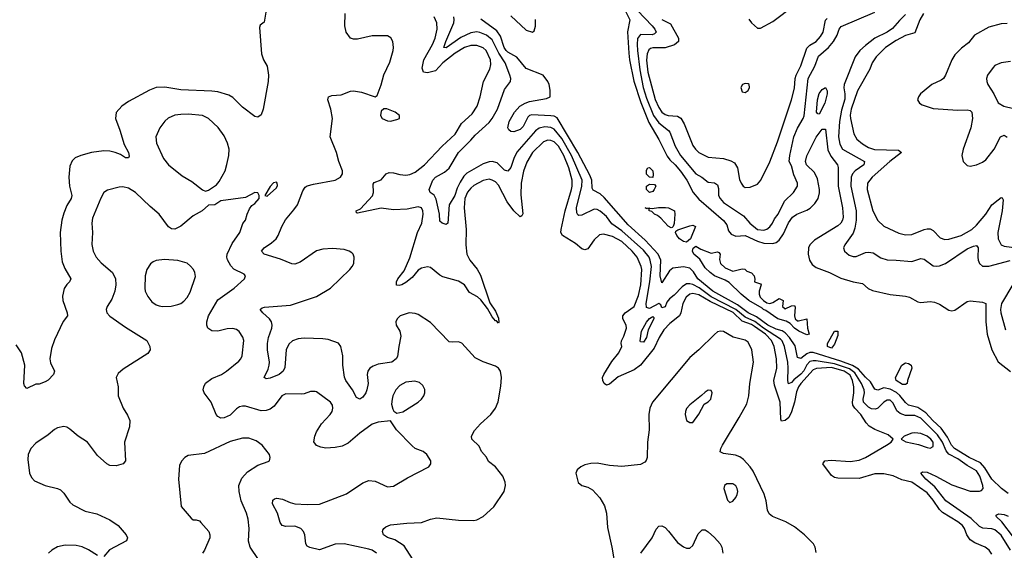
# Model space of a CAD drawing. Header units: inches. Extents: x 1771504 to 1971212, y 471788 to 643615.
# Tile 299 of 587: x 1822444 to 1828831, y 635629 to 639071. Entities that reach past the tile are written whole.
import ezdxf

# ---------------------------------------------------------------- set-up
doc = ezdxf.new("R2010")
doc.units = ezdxf.units.IN
doc.header["$MEASUREMENT"] = 0
doc.layers.add('B8623', color=7, linetype='Continuous')

msp = doc.modelspace()

# ---------------------------------------------------------------- linework, layer by layer
at = {"layer": 'B8623', "color": 5}
for points, elevation in [([(1827173.7, 639073.7), (1827190, 639050.8), (1827230, 639016), (1827250, 639014.8), (1827330, 639058.7), (1827470, 639165.2)], 420), ([(1824040.2, 639119.8), (1824030, 639054), (1824004, 639036), (1823999.8, 639020.2), (1824012.2, 638850), (1824026.7, 638810), (1824049.1, 638769.1), (1824058.9, 638710), (1824056.5, 638670), (1824024.2, 638490), (1824010, 638452.7), (1823990, 638439.3), (1823970, 638442), (1823890, 638503.1), (1823826.6, 638566.6), (1823800.4, 638580.4), (1823730, 638601.8), (1823690, 638607.1), (1823490, 638615.4), (1823386.2, 638633.8), (1823330, 638629.8), (1823286.7, 638613.3), (1823150, 638540.4), (1823106.7, 638510), (1823070.3, 638469.7), (1823065.2, 638430), (1823094.4, 638354.4), (1823121.3, 638261.3), (1823150.2, 638210), (1823154, 638186), (1823150, 638175.3), (1823130, 638174.5), (1823097.2, 638197.2), (1823062.7, 638210), (1823030, 638217.8), (1822990, 638220.2), (1822910, 638209.9), (1822840.5, 638190), (1822804.7, 638175.3), (1822784.2, 638155.8), (1822770, 638121.2), (1822763.8, 638050), (1822768.5, 637990), (1822782.7, 637930), (1822778.9, 637910), (1822750, 637865.4), (1822730, 637815.6), (1822718, 637770), (1822707.4, 637690), (1822710.8, 637570), (1822720.4, 637500.4), (1822737.5, 637457.5), (1822777.1, 637390), (1822767.7, 637370), (1822750, 637352.3), (1822733.6, 637326.4), (1822721.6, 637278.4), (1822723.6, 637250), (1822752, 637170), (1822754.9, 637150), (1822727.2, 637112.8), (1822670, 636995.1), (1822650, 636939), (1822639.6, 636870), (1822644, 636844), (1822670.5, 636790), (1822664, 636770), (1822630, 636733.2), (1822610, 636720.9), (1822570, 636706.6), (1822550, 636706), (1822490, 636679), (1822475.5, 636695.5), (1822472.3, 636710), (1822477.7, 636830), (1822456.4, 636910), (1822420.7, 636960.7)], 420), ([(1824993, 635573), (1824937.7, 635657.7), (1824877.1, 635697.1), (1824830, 635712.6), (1824810, 635725.1), (1824803.6, 635730), (1824797, 635750), (1824800.5, 635759.5), (1824806, 635770), (1824819.8, 635780.2), (1824850, 635793.8), (1824954.7, 635805.3), (1825050, 635809.2), (1825110, 635831.3), (1825150, 635840.3), (1825290, 635824.9), (1825390, 635821.6), (1825410, 635826), (1825450, 635848), (1825519.6, 635910), (1825587.6, 636010), (1825595.6, 636050), (1825593.6, 636070), (1825578.4, 636110), (1825529.8, 636169.8), (1825484.8, 636204.8), (1825473, 636233), (1825440.5, 636270), (1825424.8, 636304.7), (1825377.6, 636350), (1825374.5, 636370), (1825394.9, 636405.1), (1825434, 636450), (1825500.7, 636510), (1825531.3, 636550), (1825547.3, 636592.7), (1825565.9, 636694.1), (1825568.7, 636750), (1825562, 636790), (1825550.9, 636810), (1825530, 636824.2), (1825450.5, 636850.5), (1825398.2, 636878.2), (1825312.5, 636972.5), (1825290, 636980.7), (1825250, 636978), (1825230, 636982), (1825110, 637106.6), (1825030, 637157.4), (1825010, 637165.1), (1824969.7, 637169.7), (1824913, 637150), (1824892.4, 637130), (1824883.8, 637110), (1824886.4, 637090), (1824910.3, 637050.3), (1824916.9, 637016.9), (1824902.5, 636950), (1824894.8, 636885.2), (1824886.7, 636870), (1824858.4, 636850), (1824770, 636836.8), (1824736, 636824), (1824714.7, 636810), (1824701.8, 636790), (1824699, 636770), (1824703.8, 636710), (1824696.5, 636670), (1824689.1, 636650), (1824670, 636622.6), (1824650, 636609.7), (1824630, 636620.7), (1824603.7, 636670), (1824560.7, 636730), (1824551, 636751), (1824539.9, 636830), (1824539.6, 636890), (1824527.1, 636950), (1824511.9, 636971.9), (1824444.2, 636995.8), (1824410, 637001.2), (1824290, 637004.7), (1824250, 637000.8), (1824213.3, 636986.7), (1824190, 636965.3), (1824172.8, 636930), (1824165, 636815), (1824153.8, 636790), (1824127, 636770), (1824070, 636745), (1824042, 636742), (1824029.7, 636749.7), (1824055.4, 636804.6), (1824062.4, 636830), (1824064.1, 636850), (1824052.5, 636930), (1824051.6, 636970), (1824057.5, 637010), (1824079, 637070), (1824081.1, 637090), (1824077.1, 637110), (1824065.3, 637130), (1824021.7, 637170), (1824004.8, 637190), (1824006.6, 637193.4), (1824017.6, 637202.4), (1824033.2, 637206.8), (1824200, 637220), (1824370, 637274.2), (1824461.1, 637330), (1824584.8, 637450), (1824601.5, 637470), (1824610.9, 637490), (1824614.2, 637530), (1824608.4, 637550), (1824599, 637559), (1824582.4, 637570), (1824550, 637580.5), (1824473.1, 637586.9), (1824410, 637581.2), (1824369.2, 637570.8), (1824262.9, 637497.1), (1824230, 637484.8), (1824210, 637487.3), (1824137, 637517), (1824029.5, 637550), (1824012.8, 637570), (1824031, 637590), (1824077.5, 637622.5), (1824107.1, 637650), (1824120.7, 637670), (1824144.6, 637730), (1824168.3, 637771.7), (1824223.5, 637836.5), (1824246, 637870), (1824280, 637960), (1824296.4, 637983.6), (1824310, 637992.9), (1824350, 638004.5), (1824489.7, 638030), (1824526.2, 638050), (1824538, 638070), (1824537.3, 638090), (1824513.5, 638150), (1824499.4, 638210), (1824459.1, 638310), (1824473.6, 638430), (1824462.7, 638490), (1824443.1, 638550), (1824446.6, 638570), (1824470, 638578.6), (1824530, 638582.2), (1824590, 638606.7), (1824610, 638609.1), (1824661.1, 638601.1), (1824749.3, 638570.7), (1824762, 638578), (1824790, 638648), (1824807.3, 638712.7), (1824844.1, 638795.9), (1824866.3, 638870), (1824869.1, 638890), (1824863.8, 638930), (1824852.2, 638952.2), (1824830, 638965.1), (1824730, 638966.8), (1824636.5, 638943.5), (1824610, 638943.9), (1824590, 638951.7), (1824562.4, 638990), (1824553.6, 639030), (1824555.3, 639110)], 420), ([(1828750, 635604.5), (1828732.6, 635630), (1828705.6, 635650), (1828638.5, 635678.5), (1828610, 635697.2), (1828588.4, 635728.4), (1828572.7, 635770), (1828559.6, 635790), (1828530, 635814.7), (1828430, 635874.5), (1828410, 635893.9), (1828370, 635954.6), (1828330, 636001.6), (1828230, 636071.8), (1828165.9, 636085.9), (1828110, 636111.9), (1828050, 636125.8), (1827990, 636124.7), (1827890, 636095), (1827750, 636097.1), (1827730, 636100.4), (1827710, 636114.7), (1827653.3, 636190), (1827667, 636210), (1827706.8, 636213.2), (1827830, 636205), (1827890, 636214.6), (1827930, 636231.9), (1828067.6, 636310), (1828097.2, 636330), (1828109.2, 636350), (1828077, 636377), (1827990, 636413), (1827954, 636434), (1827935.1, 636455.1), (1827899.9, 636510), (1827860.6, 636550), (1827849, 636570), (1827846.1, 636590), (1827855.7, 636650), (1827853.7, 636690), (1827845.1, 636730), (1827830, 636765.8), (1827792.7, 636790), (1827710, 636813.8), (1827612.3, 636807.7), (1827590, 636798.9), (1827510, 636711.7), (1827495.9, 636690), (1827483.3, 636656.7), (1827470, 636590), (1827450, 636526.2), (1827432.3, 636490), (1827410, 636471.3), (1827385.9, 636465.9), (1827380.4, 636480.3), (1827376.7, 636590), (1827341, 636701), (1827336.6, 636730), (1827354.5, 636810), (1827353.3, 636870), (1827338.9, 636950), (1827320.2, 636990), (1827281.6, 637030), (1827210, 637081.2), (1827190, 637093.2), (1827130, 637115.5), (1827071.3, 637171.3), (1826923.2, 637243.2), (1826850, 637286.1), (1826810, 637294.7), (1826790, 637289.9), (1826768.1, 637270), (1826744.6, 637230), (1826733.5, 637170), (1826724.7, 637150), (1826660.5, 637099.5), (1826621.6, 637058.4), (1826591.1, 637010), (1826560, 636940), (1826470, 636830.9), (1826430, 636800.6), (1826325.1, 636754.9), (1826270, 636706), (1826250, 636699.3), (1826235.1, 636710), (1826226, 636730), (1826224.7, 636750), (1826232.4, 636770), (1826285.6, 636854.4), (1826331.2, 636910), (1826349.6, 636950), (1826345.1, 636970), (1826346.9, 636986.9), (1826362.8, 637017.2), (1826379.5, 637070), (1826377.9, 637090), (1826356.1, 637130), (1826356.5, 637150), (1826371.4, 637170), (1826429, 637211), (1826458.5, 637281.5), (1826474.1, 637350), (1826478.7, 637450), (1826475.4, 637470), (1826450.4, 637530), (1826416.4, 637570), (1826350, 637631.5), (1826290, 637665.1), (1826230, 637679.4), (1826205.6, 637674.4), (1826170, 637643.5), (1826130, 637583.5), (1826110, 637578.4), (1826090, 637583.7), (1826050, 637618.3), (1825965.6, 637670), (1825954.5, 637690), (1825956.5, 637710), (1825982.2, 637830), (1826024.1, 637970), (1826028.1, 637990), (1826027.1, 638030), (1826006.6, 638110), (1825973.8, 638190), (1825938.1, 638250), (1825910, 638277.8), (1825890, 638287.4), (1825870, 638289.5), (1825842.3, 638277.7), (1825771.2, 638210), (1825732.7, 638147.3), (1825712.1, 638087.9), (1825697.7, 638010), (1825695.2, 637935.2), (1825708.9, 637811.1), (1825702.4, 637797.6), (1825690, 637791.5), (1825650, 637830.8), (1825606.6, 637890), (1825550, 637997.4), (1825530, 638018.6), (1825509.5, 638030), (1825490, 638035.4), (1825450, 638028.4), (1825390, 637995.2), (1825370, 637978.4), (1825350, 637952.4), (1825332.5, 637910), (1825326.6, 637850), (1825340.1, 637710), (1825337.7, 637610), (1825345, 637550), (1825363.6, 637510), (1825412, 637452), (1825433.2, 637413.2), (1825493.7, 637233.7), (1825530, 637180.9), (1825550, 637135.5), (1825553.1, 637106.9), (1825550, 637101.2), (1825537.7, 637117.7), (1825530, 637118.3), (1825510, 637144.2), (1825477.6, 637197.6), (1825434.5, 637254.5), (1825413.1, 637273.1), (1825361.9, 637301.9), (1825330, 637350.6), (1825290, 637374.4), (1825190, 637401.8), (1825170, 637413.1), (1825110, 637462.9), (1825090, 637467.7), (1825050, 637458.8), (1825030, 637445.2), (1824990, 637398), (1824950, 637365), (1824924, 637350), (1824905.8, 637345.8), (1824887.8, 637347.8), (1824888.2, 637370), (1824897.1, 637390), (1824937.4, 637442.6), (1824975, 637525), (1825024.9, 637690), (1825053.2, 637750), (1825061.5, 637810), (1825059, 637830), (1825050, 637849.7), (1825030, 637856.1), (1824958.3, 637841.7), (1824870, 637836.7), (1824790, 637847.4), (1824636.4, 637816.4), (1824630, 637818), (1824627.6, 637830), (1824655.3, 637844.7), (1824732.7, 637927.3), (1824739.9, 637950), (1824736.3, 638003.7), (1824744.4, 638015.6), (1824788.8, 638031.2), (1824820.4, 638070), (1824841.1, 638078.9), (1824870, 638078.3), (1824910, 638067), (1824950, 638062.7), (1824974.1, 638065.9), (1825010, 638080.9), (1825070.6, 638130), (1825184.4, 638250), (1825270, 638328.4), (1825310, 638397.7), (1825379.6, 638460.4), (1825411, 638509), (1825431.4, 638570), (1825452.2, 638670), (1825494, 638750), (1825499.9, 638780.1), (1825497.5, 638810), (1825470, 638869.8), (1825450, 638889), (1825410, 638903.4), (1825370, 638903.6), (1825330, 638890.3), (1825270, 638853.7), (1825190, 638790.3), (1825140.8, 638739.2), (1825090, 638725.2), (1825062.7, 638730), (1825055.3, 638755.3), (1825064.8, 638810), (1825122.6, 638910), (1825138.7, 638950), (1825153.1, 639010), (1825149.2, 639050), (1825132.4, 639090)], 380), ([(1828869.9, 635630), (1828810, 635726.5), (1828770, 635760.9), (1828750, 635767.2), (1828692.4, 635772.4), (1828670, 635783.2), (1828616.3, 635836.3), (1828450.5, 635950), (1828380.4, 636040.4), (1828321, 636090), (1828288.8, 636130), (1828301, 636139), (1828330, 636135.1), (1828386.3, 636110), (1828490, 636052.9), (1828610, 636012.2), (1828670, 636011.5), (1828682.6, 636017.4), (1828694, 636030), (1828691.9, 636050), (1828671.4, 636110), (1828650, 636144), (1828590, 636179.6), (1828530, 636222.6), (1828470, 636253.3), (1828453.3, 636273.3), (1828429.1, 636330), (1828397.7, 636377.7), (1828290, 636485.1), (1828250, 636503.6), (1828190, 636502.6), (1828155.5, 636515.5), (1828134.2, 636534.2), (1828110, 636584), (1828090, 636602), (1828070, 636601.8), (1828050, 636590.5), (1828010, 636551.3), (1827996.2, 636543.8), (1827970, 636546.1), (1827950, 636557.7), (1827918, 636590), (1827915.4, 636610), (1827923.4, 636650), (1827922.7, 636670), (1827904.8, 636710), (1827860.9, 636780.9), (1827826.5, 636806.5), (1827730, 636838), (1827610, 636858.1), (1827590, 636859), (1827570, 636852.6), (1827550, 636831.1), (1827530, 636793.7), (1827510, 636770.6), (1827464.7, 636735.3), (1827450, 636718), (1827430, 636709.8), (1827425.6, 636730), (1827429.5, 636810), (1827427, 636850), (1827405.5, 636950), (1827390, 636986.8), (1827379.5, 636999.5), (1827269, 637070), (1827212.1, 637112.1), (1827150, 637142), (1827090, 637191.1), (1826930, 637273.2), (1826852.2, 637332.2), (1826810, 637352.1), (1826790, 637358.3), (1826770, 637356.9), (1826741.2, 637338.8), (1826690, 637284.2), (1826658.9, 637261.1), (1826641.1, 637238.9), (1826630, 637208.2), (1826610, 637201.2), (1826602, 637222), (1826590, 637229.4), (1826530, 637197.7), (1826510, 637204.7), (1826508.8, 637230), (1826532, 637370), (1826541.6, 637470), (1826534.6, 637510), (1826526.2, 637530), (1826490, 637576.3), (1826350, 637700.3), (1826286.1, 637746.1), (1826250, 637794.6), (1826210, 637827.9), (1826190, 637839.2), (1826170, 637842.2), (1826090, 637803.4), (1826070, 637799.8), (1826064.1, 637804.1), (1826057.1, 637817.1), (1826056.7, 637850), (1826090.5, 637990), (1826091.7, 638030), (1826024.3, 638190), (1825960.7, 638300.7), (1825910, 638359.9), (1825890, 638370.8), (1825850, 638375.6), (1825813.2, 638366.8), (1825790.1, 638350), (1825668.6, 638211.4), (1825649.1, 638170), (1825630, 638111.3), (1825610, 638087.7), (1825590, 638095.5), (1825542.3, 638142.3), (1825510, 638151.2), (1825489.3, 638149.3), (1825450, 638136.2), (1825344.5, 638075.5), (1825324.9, 638055.1), (1825302.3, 638017.7), (1825281.8, 637978.2), (1825266.9, 637930), (1825229.4, 637870), (1825220.4, 637750), (1825210, 637741.3), (1825183.7, 637750), (1825170, 637763.7), (1825167.8, 637810), (1825145.7, 637905.7), (1825132, 637932), (1825107.3, 637950), (1825101.3, 637970), (1825124.7, 638030), (1825141.6, 638050), (1825198.9, 638081.1), (1825230, 638107.9), (1825291, 638210), (1825370.6, 638289.4), (1825397.6, 638322.4), (1825490, 638403.2), (1825510, 638430.2), (1825543.1, 638490), (1825590, 638617.1), (1825627.8, 638670), (1825629.7, 638690), (1825624.5, 638710), (1825594.1, 638790), (1825552.8, 638852.8), (1825510, 638939.5), (1825472.9, 638970), (1825430, 638988), (1825410, 638992.2), (1825370, 638985.3), (1825305.7, 638954.3), (1825210, 638887.1), (1825195.1, 638890), (1825207.9, 638930), (1825260.7, 639050), (1825263.2, 639070), (1825259.6, 639090)], 360), ([(1825630, 639096.6), (1825730, 639003.2), (1825770, 638989), (1825781.1, 638998.9), (1825790.8, 639029.2), (1825790.9, 639070.9)], 340), ([(1826370.5, 639130.5), (1826401, 639070), (1826387.3, 638992.7), (1826394.4, 638854.4), (1826399.3, 638810), (1826428.3, 638671.7), (1826473.2, 638533.2), (1826524.5, 638404.5), (1826590, 638292.9), (1826644.7, 638184.7), (1826661.2, 638161.2), (1826695.2, 638130), (1826730, 638088.7), (1826770.5, 638030), (1826812.2, 637950), (1826850, 637906), (1827010, 637767.7), (1827030, 637739.2), (1827040.9, 637700.9), (1827058.8, 637678.8), (1827090, 637666.5), (1827150, 637671.4), (1827230, 637634), (1827270, 637621.7), (1827330, 637619.3), (1827350, 637624.5), (1827370, 637640.2), (1827398.8, 637681.2), (1827430, 637752.1), (1827456.2, 637790), (1827484.4, 637810), (1827550, 637835.3), (1827571.3, 637848.7), (1827601.9, 637878.1), (1827622.6, 637910), (1827632.5, 637947.5), (1827633, 637970), (1827618.7, 638038.7), (1827598.7, 638078.7), (1827548.1, 638130), (1827540.4, 638150), (1827550, 638188.1), (1827610, 638308.3), (1827650, 638360.2), (1827670, 638360.4), (1827686.8, 638226.8), (1827705.9, 638185.9), (1827748.4, 638130), (1827752.5, 638112.5), (1827754.2, 637990), (1827780.3, 637850), (1827785.4, 637790), (1827780.9, 637770), (1827770, 637751.6), (1827750, 637732.6), (1827600.1, 637639.9), (1827569.4, 637610), (1827560.1, 637590), (1827558.8, 637550), (1827567.7, 637510), (1827583.7, 637483.7), (1827610, 637462.8), (1827696, 637430), (1827770, 637394.4), (1827850, 637371), (1827910, 637360.3), (1827947.8, 637327.8), (1827975.1, 637315.1), (1828090, 637288.4), (1828190, 637278.4), (1828216, 637270), (1828270, 637240.5), (1828290, 637237.1), (1828350, 637243.1), (1828377.7, 637237.7), (1828410, 637225.5), (1828470, 637186.8), (1828490, 637182.8), (1828510, 637187.3), (1828590, 637243), (1828610, 637248), (1828690, 637238.4), (1828710, 637230.6), (1828710.7, 637110), (1828719.5, 637030), (1828749.4, 636930), (1828790, 636851.3), (1828870, 636789.2)], 340), ([(1826451.7, 639130), (1826547.3, 639030), (1826563.2, 639010), (1826572, 638990), (1826561.4, 638978.6), (1826547, 638973), (1826470, 638973.6), (1826452.3, 638947.7), (1826448.4, 638910), (1826451.2, 638870), (1826466.3, 638746.3), (1826489.1, 638630), (1826510, 638562.6), (1826554.7, 638450), (1826590, 638400.9), (1826652.1, 638352), (1826660.7, 638340.7), (1826695.7, 638250), (1826729.7, 638190), (1826830, 638070.1), (1826868.4, 638048.4), (1826910, 638017.5), (1826950, 638013.2), (1826970, 637998.9), (1826976.7, 637976.7), (1826977.6, 637930), (1826987.2, 637910), (1827010, 637884.2), (1827139.5, 637799.5), (1827179.3, 637750), (1827230, 637710.3), (1827270, 637705), (1827290, 637712.4), (1827310, 637726.4), (1827327.1, 637750), (1827341.2, 637778.8), (1827364, 637810), (1827405.8, 637894.2), (1827463.5, 637950), (1827489.6, 637990), (1827489.6, 638010), (1827464.8, 638064.8), (1827450, 638123.7), (1827436, 638150), (1827438.8, 638190), (1827466.2, 638310), (1827490, 638368), (1827526.9, 638430), (1827532.1, 638447.9), (1827558.3, 638690), (1827602.4, 638770), (1827625.6, 638834.4), (1827689.4, 638890), (1827722.9, 638930), (1827746.4, 638970), (1827758.9, 639010), (1827772.6, 639027.4), (1827990, 639119.3)], 360), ([(1828190, 639103.4), (1828150, 639065.8), (1828105.4, 639014.6), (1828070, 638989.9), (1827991.3, 638950), (1827930, 638904.3), (1827893.8, 638870), (1827864.1, 638830), (1827793, 638650), (1827789.6, 638629.6), (1827796.8, 638590), (1827795.8, 638555.8), (1827775.3, 638484.7), (1827762.1, 638410), (1827756.2, 638310), (1827763.9, 638263.9), (1827782.1, 638230), (1827923.2, 638150), (1827919.3, 638130), (1827863.2, 638090), (1827846.6, 638070), (1827837.9, 638050), (1827836.1, 637990), (1827869.6, 637830), (1827870.6, 637770), (1827861.5, 637718.5), (1827850, 637685.6), (1827796.4, 637610), (1827788, 637590), (1827793.4, 637570), (1827823.4, 637543.4), (1827850, 637533.7), (1827870, 637534.9), (1827930, 637560.7), (1827950, 637563.8), (1827979.1, 637559.1), (1828030, 637526), (1828070, 637512.9), (1828130, 637511.7), (1828230, 637501.6), (1828290, 637522), (1828310, 637518.3), (1828370, 637474.9), (1828390, 637471.3), (1828410, 637474), (1828450, 637490.2), (1828590, 637584.2), (1828630, 637602.6), (1828650, 637606.4), (1828660.2, 637590), (1828658.3, 637530), (1828661.7, 637510), (1828670, 637488.9), (1828690, 637472.9), (1828730, 637472.6), (1828869.5, 637509.5)], 360), ([(1828306.1, 639110), (1828282.5, 639070), (1828250, 638984.4), (1828190, 638967.5), (1828130, 638935.5), (1828061.1, 638890), (1828000.2, 638830), (1827974, 638790), (1827957.8, 638750), (1827879.3, 638610), (1827838.5, 638490), (1827830.6, 638450.6), (1827832.1, 638430), (1827853.9, 638330), (1827875, 638295), (1827910, 638264.8), (1827950, 638242.5), (1827988.5, 638228.5), (1828143.6, 638223.6), (1828163.1, 638210), (1828088.9, 638151.1), (1827974.7, 638050), (1827943.9, 638010), (1827940.4, 637970), (1827977, 637830), (1828010, 637768.8), (1828050, 637732.3), (1828146.1, 637686.1), (1828190, 637674.2), (1828230, 637676.5), (1828310, 637709.4), (1828330, 637715.1), (1828350, 637714.8), (1828370, 637703.2), (1828414.9, 637654.9), (1828445.3, 637645.3), (1828470, 637647.4), (1828550, 637670.8), (1828619.4, 637710), (1828650, 637738), (1828710.6, 637810), (1828749.8, 637870), (1828790, 637903.2), (1828810, 637916.5), (1828815.8, 637915.8), (1828822.9, 637902.9), (1828817.1, 637830), (1828789.6, 637689.6), (1828791.3, 637650), (1828810, 637610.2), (1828830, 637601.2), (1828910, 637591.7)], 380), ([(1828856.6, 635996.6), (1828813.4, 636030), (1828750, 636089.9), (1828704.9, 636164.9), (1828676.1, 636196.1), (1828603.4, 636230), (1828506.9, 636290), (1828488.2, 636310), (1828462.9, 636362.9), (1828421.9, 636421.9), (1828367.2, 636470), (1828320.7, 636520.7), (1828270, 636555.5), (1828209.9, 636570), (1828190, 636587.2), (1828154, 636633.9), (1828131.9, 636651.9), (1828090, 636675.1), (1828050, 636682.8), (1828010, 636668.1), (1827990, 636674.6), (1827962.3, 636722.3), (1827930, 636751.3), (1827884, 636804), (1827847, 636827), (1827770, 636856.3), (1827590, 636912.6), (1827570, 636912.2), (1827550, 636904.4), (1827510, 636872.3), (1827490, 636878.5), (1827474.5, 636954.5), (1827437.4, 637010), (1827410, 637040.3), (1827390, 637052.4), (1827350, 637064.4), (1827297.7, 637090), (1827222.6, 637142.6), (1827168.6, 637170), (1827101.2, 637221.2), (1826940.4, 637310), (1826842.6, 637390), (1826815.4, 637435.4), (1826790, 637458), (1826750, 637467.5), (1826681.1, 637458.9), (1826658.6, 637441.4), (1826610, 637363), (1826599.4, 637410), (1826602.5, 637510), (1826585.6, 637550), (1826501.3, 637641.3), (1826390, 637739), (1826236.3, 637916.3), (1826210, 637940.5), (1826164.5, 637964.5), (1826158.1, 637978.1), (1826154.4, 638030), (1826143, 638063), (1826065.1, 638210), (1825930, 638433.6), (1825910, 638444), (1825890, 638446.8), (1825765.5, 638454.5), (1825750.6, 638449.4), (1825740.7, 638439.3), (1825710, 638377.8), (1825690, 638358.4), (1825650, 638342.3), (1825630, 638344.7), (1825616.3, 638356.3), (1825611.5, 638370), (1825619.8, 638410), (1825654, 638470), (1825687.7, 638510), (1825722.3, 638530), (1825750, 638539.9), (1825861.5, 638558.5), (1825884.2, 638570), (1825885.9, 638614.1), (1825878.7, 638650), (1825869.9, 638670), (1825839, 638710), (1825730, 638753.1), (1825667.9, 638827.9), (1825610, 638859.5), (1825598.9, 638870), (1825586.3, 638890), (1825562.8, 638962.8), (1825539, 638999), (1825435, 639075)], 340), ([(1826610, 639072.8), (1826664.6, 639044.6), (1826717.1, 638950), (1826717.8, 638930), (1826692.3, 638907.7), (1826630, 638888.4), (1826551.2, 638888.8), (1826535.7, 638884.3), (1826525, 638875), (1826514.6, 638850), (1826510.9, 638809.1), (1826517.8, 638730), (1826567.1, 638552.9), (1826590, 638501.6), (1826610, 638471.5), (1826630, 638456.2), (1826650, 638449.1), (1826710, 638445.1), (1826731.6, 638431.6), (1826754.2, 638394.2), (1826810, 638253.7), (1826827.1, 638230), (1826850, 638210.2), (1826910, 638178), (1827010, 638169.4), (1827055.9, 638155.9), (1827081.3, 638141.3), (1827099.3, 638110), (1827113.9, 638033.9), (1827123.1, 638010), (1827137.3, 637990), (1827150, 637982.4), (1827183.4, 637983.4), (1827230, 638003.6), (1827251.5, 638030), (1827310, 638149.2), (1827360.7, 638279.3), (1827450, 638550.4), (1827470, 638625.5), (1827475, 638690), (1827480.9, 638710), (1827511.6, 638771.6), (1827550, 638886.8), (1827570, 638905.4), (1827611.1, 638928.9), (1827639, 638961), (1827656.7, 638990), (1827671.8, 639068.2), (1827680.9, 639079.1)], 380), ([(1828850, 639046), (1828810, 639043.5), (1828730, 639022.2), (1828637, 638970), (1828598.9, 638921.1), (1828553.2, 638886.8), (1828510, 638842.4), (1828490.2, 638810), (1828450.2, 638709.8), (1828437, 638690), (1828421.6, 638678.4), (1828361.6, 638650), (1828310.5, 638610), (1828287.7, 638590), (1828274, 638570), (1828267.3, 638550), (1828281, 638530), (1828298.8, 638518.8), (1828370, 638493.7), (1828530, 638484), (1828590, 638485.8), (1828610, 638480.8), (1828619.7, 638470), (1828623.7, 638430), (1828614.2, 638370), (1828563.6, 638230), (1828556, 638190), (1828563.1, 638150), (1828590, 638125.3), (1828610, 638120.9), (1828650, 638128.2), (1828690, 638147.1), (1828710, 638161.8), (1828763.9, 638230), (1828805.9, 638310), (1828830, 638320.9), (1828850, 638308.6)], 420), ([(1828870, 638799.7), (1828810, 638791.2), (1828770, 638773), (1828758.4, 638761.6), (1828721.3, 638710), (1828715.3, 638690), (1828716.5, 638670), (1828724.6, 638650), (1828763.1, 638590), (1828791.7, 638531.7), (1828826.8, 638510), (1828890, 638495.6)], 440), ([(1824758.7, 635610), (1824730, 635629.8), (1824710, 635637.4), (1824550, 635671.6), (1824490, 635668.2), (1824390, 635633.1), (1824326.4, 635646.4), (1824310, 635656.2), (1824299.7, 635670), (1824292.9, 635730), (1824285.1, 635750), (1824266.9, 635770), (1824230, 635786.3), (1824170, 635783.1), (1824146, 635790), (1824133.5, 635810), (1824115.5, 635870), (1824083.1, 635930), (1824085.6, 635954.4), (1824096.6, 635963.4), (1824112.9, 635967.1), (1824150, 635960.8), (1824198.3, 635938.3), (1824230, 635930.2), (1824310, 635926), (1824390, 635929.3), (1824564.4, 635995.6), (1824670, 636067.6), (1824710, 636081.7), (1824750, 636077), (1824830, 636040.9), (1824870, 636044.4), (1824960.7, 636099.3), (1825098, 636170), (1825111.3, 636190), (1825111.5, 636210), (1825086, 636250), (1825061.2, 636270), (1825010, 636289.4), (1824990, 636306), (1824889.2, 636410), (1824848.9, 636468.9), (1824770, 636460.5), (1824730, 636446.3), (1824650, 636388.3), (1824575.3, 636324.7), (1824535.8, 636304.2), (1824490, 636294.8), (1824430, 636292.4), (1824397.7, 636297.7), (1824369.1, 636309.1), (1824353, 636333), (1824358.3, 636370), (1824370, 636397.3), (1824401.3, 636450), (1824459.1, 636510), (1824470.9, 636530), (1824476, 636550), (1824473.5, 636570), (1824460.5, 636590), (1824370, 636657), (1824360.1, 636660.1), (1824330, 636658.9), (1824290, 636643.1), (1824270, 636641), (1824170, 636644.4), (1824145.3, 636630), (1824096, 636564), (1824070, 636545.1), (1824043.6, 636536.4), (1824010, 636534.2), (1823910, 636563.5), (1823890, 636564.5), (1823870, 636559.3), (1823850, 636547.1), (1823810, 636505.8), (1823770, 636487.2), (1823750, 636486), (1823730, 636496.8), (1823719.3, 636510), (1823685.7, 636590), (1823641, 636650), (1823635.1, 636670), (1823637.7, 636690), (1823650, 636713.4), (1823690, 636742.8), (1823753.6, 636770), (1823784.7, 636790), (1823864.9, 636855.1), (1823878.7, 636870), (1823888.4, 636890), (1823898.4, 636990), (1823892, 637012), (1823867.7, 637047.7), (1823850, 637060.3), (1823827.4, 637067.4), (1823790, 637064.7), (1823730, 637050.6), (1823690, 637051.9), (1823664.8, 637070), (1823657.4, 637090), (1823657.7, 637110), (1823669.9, 637150.1), (1823730, 637254.6), (1823836.3, 637330), (1823902, 637390), (1823909.4, 637410), (1823899.7, 637419.7), (1823833.3, 637453.3), (1823813.4, 637473.4), (1823792.8, 637512.8), (1823788.4, 637530), (1823790.6, 637550), (1823821.6, 637618.4), (1823871.5, 637690), (1823892.1, 637747.9), (1823908.9, 637771.1), (1823919, 637810), (1823935.5, 637844.5), (1823950, 637864.7), (1823970, 637878), (1823998, 637910), (1823998, 637930), (1823988.4, 637948.4), (1823970, 637949), (1823910, 637918), (1823750, 637895.3), (1823710.6, 637869.4), (1823670, 637868.7), (1823627.7, 637830), (1823570, 637798), (1823490, 637731.1), (1823450, 637713), (1823430, 637715.1), (1823410, 637727.8), (1823349, 637809), (1823290, 637859.2), (1823196.4, 637950), (1823150, 637978.4), (1823113.7, 637986.3), (1823090, 637983.5), (1823014.1, 637965.9), (1822990.2, 637949.8), (1822970, 637912.7), (1822916.4, 637783.6), (1822912.2, 637750), (1822915.9, 637690), (1822913.3, 637613.3), (1822921.5, 637570), (1822941.5, 637530), (1822973.1, 637493.1), (1823045.5, 637430), (1823065, 637390), (1823067.8, 637350), (1823062, 637310), (1823042.9, 637257.1), (1823012.7, 637210), (1823005.5, 637190), (1823010.6, 637170), (1823030, 637148), (1823130, 637075.3), (1823270, 636990.4), (1823288.9, 636950), (1823290.3, 636930), (1823275.1, 636904.9), (1823115.3, 636804.7), (1823083.6, 636776.4), (1823070.4, 636750), (1823082.4, 636690), (1823083.8, 636630), (1823115.8, 636550), (1823144.5, 636504.5), (1823158.7, 636470), (1823155.8, 636430), (1823124.4, 636330), (1823130.5, 636210), (1823116, 636190), (1823070, 636176.3), (1823030, 636178.9), (1823010, 636189.7), (1822950, 636243.1), (1822885.1, 636330), (1822822.9, 636370), (1822770, 636415.6), (1822750, 636427.3), (1822730, 636431.8), (1822690, 636423.6), (1822670, 636411.6), (1822630, 636378), (1822550, 636323.5), (1822517.7, 636290), (1822499.6, 636250), (1822497.8, 636217.8), (1822508.8, 636128.8), (1822520.6, 636100.6), (1822539.5, 636079.5), (1822609, 636049), (1822690, 636030.3), (1822710, 636020.3), (1822730, 635999.5), (1822770, 635941.7), (1822790, 635923.2), (1822870, 635883.9), (1822945.3, 635865.3), (1823030, 635826.7), (1823083.8, 635790), (1823134, 635730), (1823142.8, 635710), (1823138, 635690), (1823027.2, 635632.8), (1822990, 635589.4)], 440), ([(1826528.3, 637847.6), (1826528.4, 637848.4), (1826526.3, 637847.8)], 320), ([(1826526.3, 637847.8), (1826528.3, 637847.6)], 320), ([(1828885.9, 637354.1), (1828812.9, 637230), (1828806.4, 637190), (1828808.4, 637168.4), (1828838.9, 637058.9)], 360), ([(1827610, 635615.3), (1827602.9, 635650), (1827592.5, 635670), (1827534.8, 635730), (1827470, 635780.9), (1827413.1, 635813.1), (1827327.6, 635847.6), (1827305.2, 635865.2), (1827294.8, 635890), (1827286.6, 635950), (1827273, 635993), (1827201.3, 636141.3), (1827182, 636170), (1827138.2, 636218.2), (1827114.9, 636234.9), (1827086.5, 636246.5), (1827010, 636256.5), (1826988.5, 636268.5), (1826992.3, 636290), (1827002.7, 636310), (1827111.4, 636490), (1827160.2, 636579.8), (1827174.1, 636630), (1827179.3, 636710), (1827203.6, 636850), (1827193.7, 636930), (1827170, 636978.5), (1827150, 636992.1), (1827072.5, 637012.5), (1827010, 637048.4), (1826990, 637051.1), (1826970, 637045.1), (1826950, 637029.7), (1826850.2, 636930), (1826790, 636880.3), (1826548.1, 636590), (1826532.2, 636550), (1826525.2, 636510), (1826527.1, 636410), (1826515.5, 636330), (1826513.7, 636230), (1826507.9, 636212.1), (1826498.6, 636201.4), (1826470, 636184.6), (1826350, 636173.5), (1826270, 636178.5), (1826190, 636193.6), (1826148.2, 636191.8), (1826110, 636182.7), (1826084.7, 636170), (1826061, 636150), (1826051, 636130), (1826067.7, 636067.7), (1826091.3, 636050), (1826130, 636038.4), (1826160.2, 636020.2), (1826207.9, 635970), (1826237.2, 635917.2), (1826250.9, 635870.9), (1826256.7, 635776.7), (1826285.2, 635650), (1826308.9, 635510)], 420), ([(1823994.3, 635570), (1823939.8, 635650), (1823927.6, 635687.6), (1823933.3, 635770), (1823927.1, 635830), (1823916, 635870), (1823881.4, 635950), (1823868, 636010), (1823866.8, 636050), (1823884.2, 636095.8), (1823922, 636138), (1823990, 636180.3), (1824055.9, 636204.1), (1824064, 636210), (1824069, 636230), (1824064, 636250), (1824018, 636310), (1823978, 636338), (1823930, 636356.1), (1823890, 636357.2), (1823810, 636334.6), (1823644.1, 636255.9), (1823536.7, 636243.3), (1823516, 636230), (1823493, 636207), (1823481.6, 636178.4), (1823473.7, 636090), (1823492.8, 635912.8), (1823556.7, 635836.7), (1823570, 635826.8), (1823590, 635827.7), (1823610, 635819.3), (1823619.3, 635810), (1823670.4, 635750), (1823677.1, 635730), (1823677.1, 635710), (1823643.8, 635630), (1823630.2, 635609.8)], 460), ([(1828890, 635714.5), (1828813.8, 635813.8), (1828774.7, 635850), (1828781.4, 635858.6), (1828795.3, 635864.7), (1828830, 635861.3), (1828856.1, 635850)], 340), ([(1826472.3, 635610), (1826547.4, 635710), (1826573.1, 635766.9), (1826590, 635786), (1826610, 635787.9), (1826630, 635776.9), (1826653.6, 635753.6), (1826710, 635679.1), (1826750, 635651.4), (1826770, 635643.6), (1826790, 635643.6), (1826810, 635659.5), (1826844.7, 635735.3), (1826870, 635761.8), (1826890, 635761.1), (1826910, 635749.3), (1826951.6, 635711.6), (1826987, 635670), (1826997.6, 635650), (1827005.4, 635610)], 420), ([(1822950, 635596.2), (1822890, 635633), (1822850, 635651.3), (1822810, 635660.5), (1822738.5, 635661.4), (1822690, 635651.1), (1822652.7, 635630), (1822630.4, 635610)], 440)]:
    msp.add_lwpolyline(points, dxfattribs=dict(at, elevation=elevation))
for points, elevation in [([(1827150, 638657.2), (1827132, 638650), (1827121, 638630), (1827130, 638602), (1827150, 638598), (1827170, 638612), (1827179, 638630), (1827175.3, 638650), (1827170, 638655.3)], 420), ([(1827630, 638458.4), (1827620.5, 638460.5), (1827611.8, 638471.8), (1827618.3, 638550), (1827630, 638591.8), (1827650, 638617.1), (1827670, 638630.6), (1827681.3, 638610), (1827682.7, 638590), (1827666.3, 638530)], 340), ([(1823537.4, 638457.4), (1823490, 638455.1), (1823450, 638450.9), (1823407.8, 638432.2), (1823386.6, 638413.4), (1823353.4, 638370), (1823326.9, 638310), (1823332.6, 638270), (1823378, 638170), (1823409.3, 638129.3), (1823497.3, 638057.3), (1823561.4, 638021.4), (1823630, 637967.3), (1823650, 637958.8), (1823670, 637966), (1823720.7, 637999.3), (1823738.3, 638021.7), (1823776.3, 638090), (1823788.7, 638131.3), (1823801.5, 638190), (1823802, 638230), (1823792.1, 638270), (1823770, 638318), (1823730.8, 638370.8), (1823669.3, 638430), (1823630, 638449.6)], 440), ([(1824826.8, 638493.2), (1824806.8, 638493.2), (1824790, 638478), (1824784.9, 638450), (1824796, 638430), (1824830, 638415.5), (1824850, 638413), (1824890, 638424), (1824908, 638430), (1824908.7, 638450), (1824879, 638470)], 420), ([(1826550, 638048), (1826529.1, 638049.1), (1826509.3, 638069.3), (1826510, 638094), (1826518, 638110), (1826530, 638113), (1826550, 638090.5), (1826553.8, 638066.2)], 320), ([(1824110, 638016), (1824090, 638012.7), (1824070, 637988.7), (1824034, 637930), (1824050, 637926), (1824110, 637980.7), (1824115.6, 637995.6), (1824115.1, 638010)], 440), ([(1826530, 637949.7), (1826509.8, 637970), (1826510, 637991.3), (1826530, 638002.8), (1826562, 638002), (1826570.7, 637990), (1826560.7, 637970), (1826550, 637957.2)], 320), ([(1826526.3, 637847.8), (1826515.3, 637844.7), (1826502, 637850)], 320), ([(1826528.3, 637847.6), (1826546, 637846), (1826587.5, 637852.5), (1826632.8, 637852.8), (1826652, 637850), (1826690.6, 637830.6), (1826694.8, 637810), (1826690.3, 637749.7), (1826683, 637730), (1826677.4, 637722.6), (1826670, 637721.3), (1826650, 637731.5), (1826603.7, 637783.7), (1826580.9, 637800.9), (1826561.6, 637810), (1826545.5, 637825.5), (1826527, 637830)], 320), ([(1826770, 637628.6), (1826750, 637631.1), (1826724.2, 637650), (1826706.3, 637670), (1826698.3, 637690), (1826700.6, 637699.4), (1826712.4, 637707.6), (1826790, 637734), (1826810, 637737), (1826826.8, 637730), (1826796, 637650)], 320), ([(1826930, 637557.3), (1826970, 637564), (1826979.9, 637559.9), (1826986.8, 637550), (1826984.4, 637515.6), (1826990.3, 637490.3), (1827020.3, 637460.3), (1827070, 637439.1), (1827130, 637454.9), (1827147.6, 637452.4), (1827160.6, 637440.6), (1827190, 637428.5), (1827208.5, 637410), (1827213.4, 637386.6), (1827210.8, 637370.8), (1827250, 637358), (1827252.7, 637350), (1827241.6, 637310), (1827241.6, 637290), (1827247.7, 637270), (1827268.2, 637248.2), (1827290, 637234), (1827310, 637230.6), (1827330, 637236.3), (1827370, 637263), (1827395.8, 637250), (1827391.3, 637210), (1827410, 637196), (1827450, 637215.5), (1827470, 637217.1), (1827474.9, 637205.1), (1827470.5, 637150.5), (1827474.8, 637130), (1827490, 637117.3), (1827496.8, 637116.8), (1827550.5, 637130), (1827554, 637070), (1827564.7, 637030), (1827550, 637026.6), (1827498.7, 637050), (1827470, 637069.3), (1827441.1, 637101.1), (1827415.6, 637115.6), (1827362.4, 637130), (1827284.2, 637184.2), (1827269.7, 637190), (1827260.4, 637200.4), (1827173, 637250), (1827124.2, 637290), (1827045.4, 637365.4), (1827021.1, 637381.1), (1826950, 637409.3), (1826922.3, 637430), (1826890, 637460.4), (1826856.3, 637516.3), (1826816.9, 637550), (1826808.2, 637570), (1826812.3, 637587.7), (1826830, 637601), (1826861.7, 637581.7)], 320), ([(1823383.9, 637516.1), (1823330.3, 637509.7), (1823310, 637500.7), (1823293, 637487), (1823269, 637451), (1823258.3, 637410), (1823255.8, 637330), (1823259.1, 637310), (1823274.9, 637274.9), (1823301.2, 637241.2), (1823330, 637221.3), (1823350, 637213.8), (1823370, 637210.2), (1823427.2, 637212.8), (1823470, 637223.7), (1823490, 637230.3), (1823510, 637245.7), (1823530, 637268.7), (1823550, 637304.4), (1823584.7, 637404.7), (1823581.3, 637430), (1823571.3, 637450), (1823552.9, 637472.9), (1823530.8, 637490.8), (1823470, 637509.7)], 460), ([(1826490, 636978.5), (1826470, 636980.9), (1826468.2, 636988.2), (1826477.2, 637050), (1826510, 637109.1), (1826530, 637133.6), (1826550, 637146.4), (1826558, 637138), (1826558.2, 637130), (1826521.2, 637058.8), (1826509.1, 637010)], 360), ([(1827710, 636940.4), (1827684.2, 636950), (1827684, 636970), (1827729.7, 637050), (1827750, 637050.2), (1827750, 637021.2), (1827730, 636966.6)], 320), ([(1828190, 636704.5), (1828170, 636704.8), (1828129.7, 636730), (1828125.2, 636750), (1828166.6, 636830), (1828190, 636844), (1828210, 636839.7), (1828226, 636830), (1828231.6, 636810), (1828203.8, 636730), (1828201, 636710)], 320), ([(1825006.8, 636726.8), (1824950, 636718.5), (1824910, 636698.9), (1824884.6, 636670), (1824864.2, 636630), (1824859.5, 636610), (1824856.8, 636576.8), (1824864.5, 636544.5), (1824870.9, 636530.9), (1824890, 636518), (1824930, 636527.3), (1825030, 636590.7), (1825051.4, 636608.6), (1825066.6, 636630), (1825072, 636650), (1825071.4, 636671.4), (1825058.3, 636698.3), (1825037.2, 636717.2)], 440), ([(1826910, 636668), (1826890, 636655.3), (1826867.3, 636632.7), (1826790, 636572.7), (1826770, 636548.7), (1826762, 636530), (1826760.7, 636510), (1826770, 636472), (1826790, 636458), (1826810, 636458), (1826850, 636511.3), (1826883.1, 636576.9), (1826910, 636592), (1826928, 636610), (1826935.3, 636650), (1826930, 636666)], 440), ([(1828250, 636391.8), (1828230, 636387.8), (1828181, 636370), (1828162, 636350), (1828192.7, 636332.7), (1828274.6, 636314.6), (1828330, 636294.9), (1828350, 636290.4), (1828370, 636302), (1828368.5, 636330), (1828354.1, 636350), (1828330, 636369.7), (1828290, 636386.6)], 380), ([(1827070, 636059.8), (1827030, 636059.5), (1827014.8, 636050), (1827010.7, 636030), (1827035.2, 635955.2), (1827050, 635939.1), (1827070, 635946.7), (1827090, 635970.6), (1827097.2, 635990), (1827101.4, 636010), (1827098.8, 636030), (1827090, 636047.6)], 440)]:
    msp.add_lwpolyline(points, close=True, dxfattribs=dict(at, elevation=elevation))

doc.saveas('drawing.dxf')
